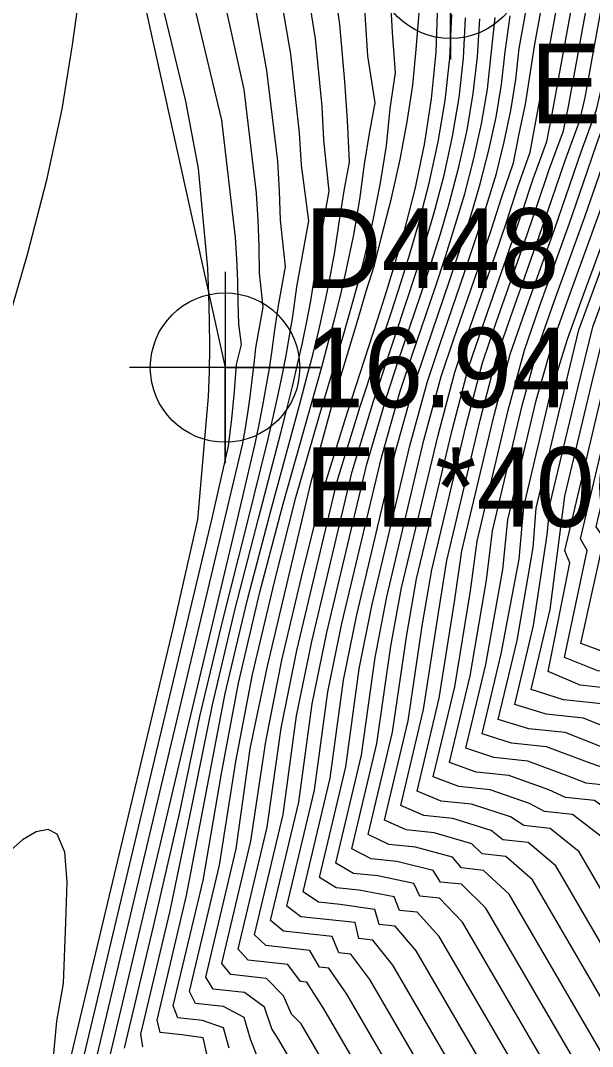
# Model space of a CAD drawing. Extents: x 2356077 to 2359823, y 225951 to 227822.
# Drawn here: x 2356612.08 to 2356630.02, y 226958.84 to 226991.05 of the extents above; entities that cross this region are included whole.
import ezdxf

# ---------------------------------------------------------------- set-up
doc = ezdxf.new("R2010")
doc.units = 0
for name, color, linetype in [('DTM Contours Major', 7, 'Continuous'), ('DTM Contours Minor', 7, 'Continuous'), ('Exist DTM Breakline Cogo Comment', 7, 'Continuous'), ('Exist DTM Breakline Cogo Point CELL', 7, 'Continuous'), ('Exist DTM Drainline', 7, 'Continuous'), ('Exist DTM Drainline Cogo Comment', 7, 'Continuous'), ('Exist DTM Drainline Cogo Elevation', 7, 'Continuous'), ('Exist DTM Drainline Cogo Number', 7, 'Continuous'), ('Exist DTM Drainline Cogo Point CELL', 7, 'Continuous')]:
    doc.layers.add(name, color=color, linetype=linetype)

msp = doc.modelspace()

# ---------------------------------------------------------------- linework, layer by layer
at = {"layer": 'DTM Contours Major'}
for points in [[(2356613.304, 226956.996), (2356616.863, 226971.958), (2356617.64, 226975.381), (2356617.978, 226979.237), (2356618.005, 226980.023), (2356618.016, 226980.81), (2356618.011, 226981.63), (2356617.989, 226982.451), (2356617.951, 226983.273), (2356617.665, 226986.405), (2356617.265, 226988.513), (2356616.064, 226993.494)], [(2356615.91, 226958.828), (2356615.85, 226959.225), (2356616.771, 226963.097), (2356617.503, 226966.62), (2356618.096, 226969.568), (2356618.802, 226972.535), (2356619.545, 226975.417), (2356620.246, 226978.108), (2356620.432, 226978.845), (2356620.608, 226979.559), (2356620.771, 226980.254), (2356620.922, 226980.932), (2356621.06, 226981.597), (2356621.183, 226982.25), (2356621.345, 226983.255), (2356621.487, 226984.185), (2356621.761, 226985.696), (2356621.591, 226987.289), (2356621.543, 226988.353), (2356621.331, 226990.471), (2356620.981, 226992.712)], [(2356613.96, 226992.172), (2356613.702, 226990.286), (2356613.368, 226988.267), (2356612.883, 226986), (2356612.297, 226983.731), (2356611.646, 226981.485)], [(2356642.025, 226940.218), (2356628.139, 226964.07), (2356627.305, 226964.806), (2356626.56, 226964.887), (2356626.236, 226965.199), (2356625.057, 226965.542), (2356624.179, 226965.637), (2356623.497, 226965.949), (2356624.238, 226969.064), (2356624.692, 226972.112), (2356624.979, 226973.805), (2356626.06, 226978.35), (2356626.571, 226980.3), (2356627.017, 226981.597), (2356627.885, 226984.058), (2356628.283, 226985.222), (2356628.664, 226986.369), (2356629.11, 226987.583), (2356629.27, 226988.349), (2356629.959, 226992.149)], [(2356648.868, 226936.958), (2356645.937, 226941.993), (2356643.217, 226946.693), (2356640.466, 226951.39), (2356631.8, 226966.276), (2356630.787, 226966.998), (2356629.829, 226967.101), (2356629.26, 226967.33), (2356627.991, 226967.793), (2356626.93, 226967.908), (2356626.049, 226968.202), (2356626.674, 226970.829), (2356627.209, 226973.815), (2356627.369, 226975.378), (2356628.26, 226979.125), (2356628.781, 226980.948), (2356629.28, 226982.36), (2356630.268, 226985.072), (2356630.714, 226986.361), (2356631.11, 226987.615), (2356631.69, 226989.192), (2356631.87, 226989.769), (2356632.255, 226991.893)], [(2356626.928, 226949.161), (2356620.88, 226959.549), (2356620.584, 226959.849), (2356620.325, 226960.425), (2356619.795, 226960.975), (2356618.673, 226961.097), (2356618.394, 226961.442), (2356619.307, 226965.283), (2356619.769, 226968.414), (2356620.273, 226970.972), (2356620.943, 226973.791), (2356621.576, 226976.293), (2356622.34, 226978.753), (2356623.281, 226981.652), (2356623.572, 226982.57), (2356623.847, 226983.475), (2356624.104, 226984.373), (2356624.459, 226985.759), (2356624.754, 226987.159), (2356624.977, 226988.587), (2356625.118, 226990.059), (2356625.172, 226991.585)], [(2356633.312, 226946.691), (2356624.488, 226961.846), (2356623.83, 226962.614), (2356623.326, 226962.669), (2356623.194, 226963.135), (2356622.111, 226963.293), (2356621.427, 226963.367), (2356620.945, 226963.696), (2356621.793, 226967.258), (2356622.212, 226970.336), (2356622.627, 226972.396), (2356623.847, 226977.524), (2356624.417, 226979.571), (2356624.804, 226980.725), (2356625.548, 226982.905), (2356625.894, 226983.941), (2356626.214, 226984.946), (2356626.502, 226985.927), (2356626.776, 226986.98), (2356627, 226988.017), (2356627.172, 226989.045), (2356627.285, 226990.072), (2356627.444, 226991.194)], [(2356652.402, 226939.621), (2356649.418, 226945.022), (2356646.01, 226950.684), (2356642.467, 226956.447), (2356635.468, 226968.469), (2356634.267, 226969.189), (2356633.09, 226969.317), (2356632.12, 226969.465), (2356630.862, 226970.05), (2356629.642, 226970.182), (2356628.638, 226970.613), (2356629.313, 226974.02), (2356629.152, 226974.401), (2356630.394, 226979.622), (2356630.843, 226981.474), (2356633.274, 226988.091), (2356633.859, 226989.395), (2356634.839, 226991.313)]]:
    msp.add_lwpolyline(points, dxfattribs=at)
at = {"layer": 'DTM Contours Minor'}
for points in [[(2356617.94, 226958.51), (2356617.805, 226959.114), (2356617.138, 226959.208), (2356616.462, 226959.282), (2356616.359, 226959.67), (2356617.289, 226963.581), (2356617.942, 226967.025), (2356618.503, 226969.92), (2356619.19, 226972.831), (2356619.929, 226975.655), (2356620.861, 226979.087), (2356621.064, 226979.854), (2356621.255, 226980.598), (2356621.433, 226981.322), (2356621.596, 226982.03), (2356621.744, 226982.725), (2356621.942, 226983.79), (2356622.099, 226984.842), (2356622.243, 226985.77), (2356622.395, 226986.607), (2356622.336, 226987.926), (2356622.256, 226989.135), (2356622.1, 226990.921), (2356621.835, 226992.793)], [(2356614.833, 226958.338), (2356616.572, 226965.649), (2356617.317, 226968.801), (2356618.814, 226975.076), (2356619.442, 226977.758), (2356619.567, 226978.368), (2356619.683, 226978.966), (2356619.789, 226979.552), (2356619.885, 226980.13), (2356619.97, 226980.7), (2356620.044, 226981.264), (2356620.172, 226982.098), (2356620.394, 226983.322), (2356620.235, 226984.778), (2356620.207, 226985.69), (2356620.147, 226986.63), (2356619.809, 226989.477), (2356619.263, 226992.535)], [(2356615.341, 226958.781), (2356616.251, 226962.605), (2356617.071, 226966.198), (2356617.701, 226969.195), (2356618.427, 226972.22), (2356619.168, 226975.165), (2356619.846, 226977.921), (2356620.003, 226978.597), (2356620.149, 226979.255), (2356620.284, 226979.898), (2356620.408, 226980.528), (2356620.519, 226981.147), (2356620.617, 226981.758), (2356620.748, 226982.692), (2356621.124, 226984.764), (2356620.892, 226986.512), (2356620.835, 226987.523), (2356620.559, 226989.995), (2356620.11, 226992.636)], [(2356614.324, 226957.895), (2356619.042, 226977.73), (2356619.121, 226978.19), (2356619.205, 226978.718), (2356619.281, 226979.239), (2356619.349, 226979.755), (2356619.409, 226980.267), (2356619.459, 226980.776), (2356619.695, 226982.054), (2356619.58, 226983.133), (2356619.566, 226983.962), (2356619.535, 226984.785), (2356619.481, 226985.628), (2356619.091, 226988.889), (2356618.352, 226992.245)], [(2356636.592, 226940.174), (2356636.522, 226942.875), (2356625.217, 226962.294), (2356624.524, 226963.053), (2356623.967, 226963.113), (2356623.804, 226963.541), (2356622.701, 226963.743), (2356621.977, 226963.821), (2356621.456, 226964.146), (2356622.283, 226967.624), (2356622.706, 226970.698), (2356623.097, 226972.674), (2356624.293, 226977.702), (2356624.844, 226979.721), (2356625.243, 226980.906), (2356626.013, 226983.144), (2356626.369, 226984.205), (2356626.697, 226985.234), (2356627.014, 226986.246), (2356627.248, 226987.238), (2356627.459, 226988.223), (2356627.618, 226989.196), (2356627.726, 226990.167), (2356628.114, 226992.309)], [(2356637.97, 226940.888), (2356637.9, 226942.206), (2356625.946, 226962.739), (2356625.219, 226963.491), (2356624.611, 226963.557), (2356624.414, 226963.951), (2356623.291, 226964.193), (2356622.528, 226964.275), (2356621.966, 226964.596), (2356622.773, 226967.987), (2356623.201, 226971.056), (2356623.566, 226972.953), (2356624.736, 226977.871), (2356625.273, 226979.869), (2356625.685, 226981.084), (2356626.479, 226983.378), (2356626.846, 226984.466), (2356627.182, 226985.518), (2356627.543, 226986.579), (2356627.721, 226987.493), (2356627.918, 226988.427), (2356628.219, 226990.305), (2356628.575, 226992.269)], [(2356639.381, 226940.249), (2356639.277, 226941.54), (2356626.677, 226963.183), (2356625.914, 226963.93), (2356625.259, 226964), (2356625.022, 226964.364), (2356623.88, 226964.642), (2356623.078, 226964.729), (2356622.476, 226965.047), (2356623.261, 226968.348), (2356623.696, 226971.411), (2356624.036, 226973.234), (2356625.178, 226978.035), (2356625.704, 226980.015), (2356626.127, 226981.258), (2356626.946, 226983.609), (2356627.324, 226984.722), (2356627.667, 226985.797), (2356628.069, 226986.915), (2356628.546, 226989.523), (2356629.037, 226992.23)], [(2356640.651, 226940.879), (2356627.408, 226963.626), (2356626.609, 226964.368), (2356625.909, 226964.444), (2356625.631, 226964.779), (2356624.469, 226965.092), (2356623.629, 226965.183), (2356622.987, 226965.498), (2356623.75, 226968.706), (2356624.194, 226971.763), (2356624.507, 226973.518), (2356625.619, 226978.194), (2356626.136, 226980.159), (2356626.571, 226981.43), (2356627.415, 226983.835), (2356627.802, 226984.974), (2356628.159, 226986.079), (2356628.589, 226987.249), (2356628.749, 226988.06), (2356629.498, 226992.19)], [(2356643.398, 226939.559), (2356628.871, 226964.512), (2356628.001, 226965.245), (2356627.212, 226965.33), (2356626.842, 226965.621), (2356625.644, 226965.992), (2356624.729, 226966.091), (2356624.008, 226966.4), (2356624.726, 226969.419), (2356625.192, 226972.459), (2356625.451, 226974.097), (2356626.499, 226978.504), (2356627.007, 226980.438), (2356627.464, 226981.761), (2356628.356, 226984.275), (2356628.764, 226985.465), (2356629.166, 226986.653), (2356629.63, 226987.916), (2356629.791, 226988.638), (2356630.42, 226992.105)], [(2356644.768, 226938.904), (2356629.603, 226964.953), (2356628.697, 226965.683), (2356627.865, 226965.773), (2356627.448, 226966.045), (2356626.231, 226966.443), (2356625.279, 226966.546), (2356624.518, 226966.851), (2356625.213, 226969.774), (2356625.693, 226972.803), (2356625.926, 226974.396), (2356626.939, 226978.658), (2356627.446, 226980.573), (2356627.913, 226981.921), (2356628.829, 226984.488), (2356629.665, 226986.928), (2356630.149, 226988.247), (2356630.311, 226988.925), (2356630.88, 226992.059)], [(2356613.817, 226957.457), (2356618.09, 226975.423), (2356618.603, 226977.688), (2356618.708, 226978.549), (2356618.753, 226978.975), (2356618.792, 226979.399), (2356618.858, 226980.249), (2356619.014, 226980.878), (2356618.931, 226981.513), (2356618.904, 226982.215), (2356618.892, 226982.88), (2356618.866, 226983.553), (2356618.824, 226984.237), (2356618.392, 226987.922), (2356617.47, 226991.783)], [(2356619.509, 226958.506), (2356619.298, 226959.066), (2356619.09, 226959.746), (2356618.445, 226960.094), (2356617.566, 226960.189), (2356617.378, 226960.563), (2356618.322, 226964.531), (2356618.836, 226967.785), (2356619.359, 226970.518), (2356620.049, 226973.422), (2356620.714, 226976.072), (2356621.452, 226978.616), (2356622.22, 226981.215), (2356622.452, 226982.027), (2356622.669, 226982.819), (2356622.87, 226983.595), (2356623.147, 226984.783), (2356623.377, 226985.953), (2356623.557, 226987.116), (2356623.68, 226988.284), (2356623.841, 226989.409), (2356623.747, 226990.674), (2356623.688, 226991.839)], [(2356646.137, 226938.252), (2356630.335, 226965.395), (2356629.394, 226966.121), (2356628.519, 226966.216), (2356628.052, 226966.471), (2356626.818, 226966.893), (2356625.829, 226967), (2356625.029, 226967.302), (2356625.701, 226970.127), (2356626.196, 226973.144), (2356626.402, 226974.705), (2356627.379, 226978.812), (2356627.887, 226980.705), (2356628.365, 226982.076), (2356629.305, 226984.693), (2356629.733, 226985.933), (2356630.159, 226987.19), (2356630.667, 226988.573), (2356630.831, 226989.211), (2356631.339, 226992.009)], [(2356647.504, 226937.603), (2356631.067, 226965.835), (2356630.09, 226966.559), (2356629.174, 226966.659), (2356628.656, 226966.9), (2356627.404, 226967.343), (2356626.379, 226967.454), (2356625.539, 226967.752), (2356626.187, 226970.479), (2356626.701, 226973.482), (2356626.882, 226975.028), (2356627.819, 226978.967), (2356628.331, 226980.831), (2356628.82, 226982.224), (2356629.784, 226984.89), (2356630.221, 226986.155), (2356630.644, 226987.428), (2356631.181, 226988.891), (2356631.351, 226989.493), (2356631.797, 226991.954)], [(2356650.231, 226936.316), (2356647.182, 226941.553), (2356644.435, 226946.371), (2356641.536, 226951.252), (2356632.532, 226966.716), (2356631.483, 226967.436), (2356630.484, 226967.544), (2356629.864, 226967.761), (2356628.577, 226968.243), (2356627.48, 226968.362), (2356626.559, 226968.65), (2356627.158, 226971.171), (2356627.722, 226974.139), (2356627.869, 226975.786), (2356628.701, 226979.286), (2356629.241, 226981.042), (2356629.751, 226982.469), (2356630.763, 226985.222), (2356631.217, 226986.535), (2356631.602, 226987.797), (2356632.386, 226990.036), (2356632.711, 226991.826)], [(2356618.62, 226958.782), (2356618.449, 226959.425), (2356617.79, 226959.652), (2356617.015, 226959.735), (2356616.868, 226960.115), (2356617.805, 226964.054), (2356618.388, 226967.409), (2356618.916, 226970.249), (2356619.584, 226973.103), (2356620.318, 226975.875), (2356621.516, 226980.137), (2356621.733, 226980.93), (2356621.937, 226981.701), (2356622.126, 226982.453), (2356622.299, 226983.191), (2356622.534, 226984.321), (2356622.725, 226985.434), (2356622.867, 226986.542), (2356623.026, 226987.502), (2356623.201, 226988.464), (2356622.979, 226989.938), (2356622.876, 226991.413)], [(2356648.421, 226941.124), (2356645.673, 226946.032), (2356642.618, 226951.092), (2356633.272, 226967.144), (2356632.183, 226967.874), (2356631.144, 226967.986), (2356630.485, 226968.171), (2356629.171, 226968.693), (2356628.032, 226968.816), (2356627.07, 226969.103), (2356627.661, 226971.587), (2356628.159, 226974.504), (2356628.261, 226975.738), (2356629.127, 226979.381), (2356629.601, 226981.341), (2356632.387, 226988.924), (2356632.925, 226990.424), (2356633.141, 226991.615)], [(2356649.708, 226940.647), (2356646.902, 226945.691), (2356643.719, 226950.945), (2356640.509, 226956.413), (2356634.006, 226967.582), (2356632.879, 226968.312), (2356631.799, 226968.429), (2356631.076, 226968.618), (2356629.747, 226969.144), (2356628.576, 226969.271), (2356627.584, 226969.572), (2356628.176, 226972.061), (2356628.598, 226974.899), (2356628.7, 226975.889), (2356629.56, 226979.506), (2356630.032, 226981.433), (2356632.898, 226989.233), (2356633.455, 226990.763), (2356633.628, 226991.717)], [(2356625.653, 226949.653), (2356620.186, 226959.043), (2356619.963, 226959.389), (2356619.733, 226960.074), (2356619.106, 226960.536), (2356618.117, 226960.643), (2356617.889, 226961.016), (2356618.848, 226965.048), (2356619.284, 226968.188), (2356619.823, 226970.775), (2356621.201, 226976.569), (2356621.833, 226978.907), (2356622.67, 226981.686), (2356622.926, 226982.553), (2356623.186, 226983.367), (2356623.396, 226984.218), (2356623.715, 226985.469), (2356623.988, 226986.683), (2356624.212, 226987.865), (2356624.382, 226989.016), (2356624.494, 226990.14), (2356624.583, 226991.286)], [(2356629.886, 226941.366), (2356629.545, 226943.063), (2356629.468, 226946.276), (2356628.207, 226948.664), (2356621.594, 226960.021), (2356621.064, 226960.859), (2356620.866, 226960.88), (2356620.465, 226961.417), (2356619.223, 226961.551), (2356618.905, 226961.896), (2356619.815, 226965.724), (2356620.252, 226968.83), (2356620.748, 226971.272), (2356622.011, 226976.583), (2356622.737, 226978.935), (2356623.715, 226981.908), (2356624.016, 226982.841), (2356624.301, 226983.756), (2356624.565, 226984.659), (2356624.903, 226985.948), (2356625.186, 226987.237), (2356625.404, 226988.54), (2356625.548, 226989.87), (2356625.611, 226991.242)], [(2356629.484, 226948.168), (2356622.313, 226960.485), (2356621.753, 226961.298), (2356621.453, 226961.33), (2356621.15, 226961.856), (2356619.774, 226962.005), (2356619.415, 226962.346), (2356620.313, 226966.124), (2356620.739, 226969.219), (2356621.219, 226971.558), (2356622.486, 226976.886), (2356623.151, 226979.101), (2356623.839, 226981.178), (2356624.167, 226982.163), (2356624.48, 226983.121), (2356624.773, 226984.057), (2356625.044, 226984.977), (2356625.366, 226986.197), (2356625.635, 226987.41), (2356625.842, 226988.63), (2356625.981, 226989.866), (2356626.044, 226991.131)], [(2356630.761, 226947.673), (2356623.036, 226960.943), (2356622.444, 226961.737), (2356622.064, 226961.778), (2356621.851, 226962.294), (2356620.325, 226962.459), (2356619.925, 226962.795), (2356620.808, 226966.51), (2356621.229, 226969.598), (2356621.689, 226971.839), (2356622.946, 226977.126), (2356623.569, 226979.261), (2356623.931, 226980.352), (2356624.625, 226982.415), (2356624.948, 226983.398), (2356625.251, 226984.357), (2356625.528, 226985.297), (2356625.834, 226986.457), (2356626.087, 226987.607), (2356626.283, 226988.756), (2356626.414, 226989.914), (2356626.491, 226991.108)], [(2356633.773, 226941.338), (2356633.703, 226944.242), (2356632.037, 226947.181), (2356623.761, 226961.396), (2356623.136, 226962.175), (2356622.69, 226962.224), (2356622.574, 226962.729), (2356620.876, 226962.913), (2356620.435, 226963.245), (2356621.301, 226966.887), (2356621.72, 226969.969), (2356622.158, 226972.117), (2356623.399, 226977.334), (2356623.992, 226979.417), (2356624.366, 226980.541), (2356625.085, 226982.662), (2356625.42, 226983.672), (2356625.731, 226984.653), (2356626.014, 226985.614), (2356626.304, 226986.719), (2356626.543, 226987.81), (2356626.726, 226988.897), (2356626.849, 226989.986), (2356626.966, 226991.146)], [(2356651.03, 226940.124), (2356648.126, 226945.34), (2356644.826, 226950.792), (2356641.476, 226956.451), (2356634.738, 226968.024), (2356633.575, 226968.751), (2356632.452, 226968.872), (2356631.66, 226969.071), (2356630.318, 226969.596), (2356629.119, 226969.725), (2356628.101, 226970.047), (2356628.699, 226972.562), (2356629.157, 226976.117), (2356630, 226979.661), (2356630.467, 226981.533), (2356633.989, 226991.122)], [(2356653.718, 226939.096), (2356650.634, 226944.677), (2356647.11, 226950.549), (2356643.431, 226956.49), (2356636.204, 226968.904), (2356634.965, 226969.627), (2356633.749, 226969.759), (2356632.737, 226969.92), (2356631.448, 226970.501), (2356630.193, 226970.636), (2356629.146, 226971.051), (2356629.853, 226974.408), (2356629.644, 226974.773), (2356630.823, 226979.732), (2356631.254, 226981.511), (2356634.064, 226989.159), (2356635.059, 226990.827), (2356635.106, 226990.959), (2356635.08, 226991.126)], [(2356658.326, 226932.605), (2356651.848, 226944.324), (2356648.207, 226950.406), (2356644.395, 226956.534), (2356636.939, 226969.34), (2356635.663, 226970.066), (2356634.408, 226970.201), (2356633.35, 226970.376), (2356632.032, 226970.951), (2356630.744, 226971.09), (2356629.654, 226971.492), (2356630.392, 226974.8), (2356630.139, 226975.159), (2356631.254, 226979.848), (2356631.668, 226981.554), (2356634.404, 226989.003), (2356635.223, 226990.193), (2356635.341, 226990.552), (2356635.36, 226990.795), (2356635.227, 226991.056)], [(2356613.022, 226957.502), (2356613.219, 226959.629), (2356613.422, 226960.812), (2356613.501, 226962.739), (2356613.544, 226963.993), (2356613.467, 226964.942), (2356613.228, 226965.51), (2356612.939, 226965.648), (2356612.567, 226965.577), (2356612.139, 226965.325), (2356611.679, 226964.923)]]:
    msp.add_lwpolyline(points, dxfattribs=at)
at = {"layer": 'Exist DTM Breakline Cogo Point CELL'}
msp.add_lwpolyline([(2356625.567, 226995.825), (2356625.567, 226989.825), (2356625.567, 226992.825), (2356628.567, 226992.825), (2356622.567, 226992.825)], dxfattribs=at)
msp.add_circle((2356625.567, 226992.825), 2.344, dxfattribs=at)
at = {"layer": 'Exist DTM Drainline'}
msp.add_lwpolyline([(2356611.124, 227064.552), (2356604.524, 227061.802), (2356604.825, 227041.806), (2356618.493, 226980.155)], dxfattribs=at)
at = {"layer": 'Exist DTM Drainline Cogo Point CELL'}
msp.add_lwpolyline([(2356618.493, 226983.155), (2356618.493, 226977.155), (2356618.493, 226980.155), (2356621.493, 226980.155), (2356615.493, 226980.155)], dxfattribs=at)
msp.add_circle((2356618.493, 226980.155), 2.344, dxfattribs=at)

# ---------------------------------------------------------------- texts
at = {"layer": 'Exist DTM Breakline Cogo Comment'}
msp.add_text('EL*40051', height=2.5, dxfattribs=at).set_placement((2356628.067, 226987.825))
at = {"layer": 'Exist DTM Drainline Cogo Comment'}
msp.add_text('EL*40031', height=2.5, dxfattribs=at).set_placement((2356620.993, 226975.155))
at = {"layer": 'Exist DTM Drainline Cogo Elevation'}
msp.add_text('16.94', height=2.5, dxfattribs=at).set_placement((2356620.993, 226978.905))
at = {"layer": 'Exist DTM Drainline Cogo Number'}
msp.add_text('D448', height=2.5, dxfattribs=at).set_placement((2356620.993, 226982.655))

doc.saveas('drawing.dxf')
